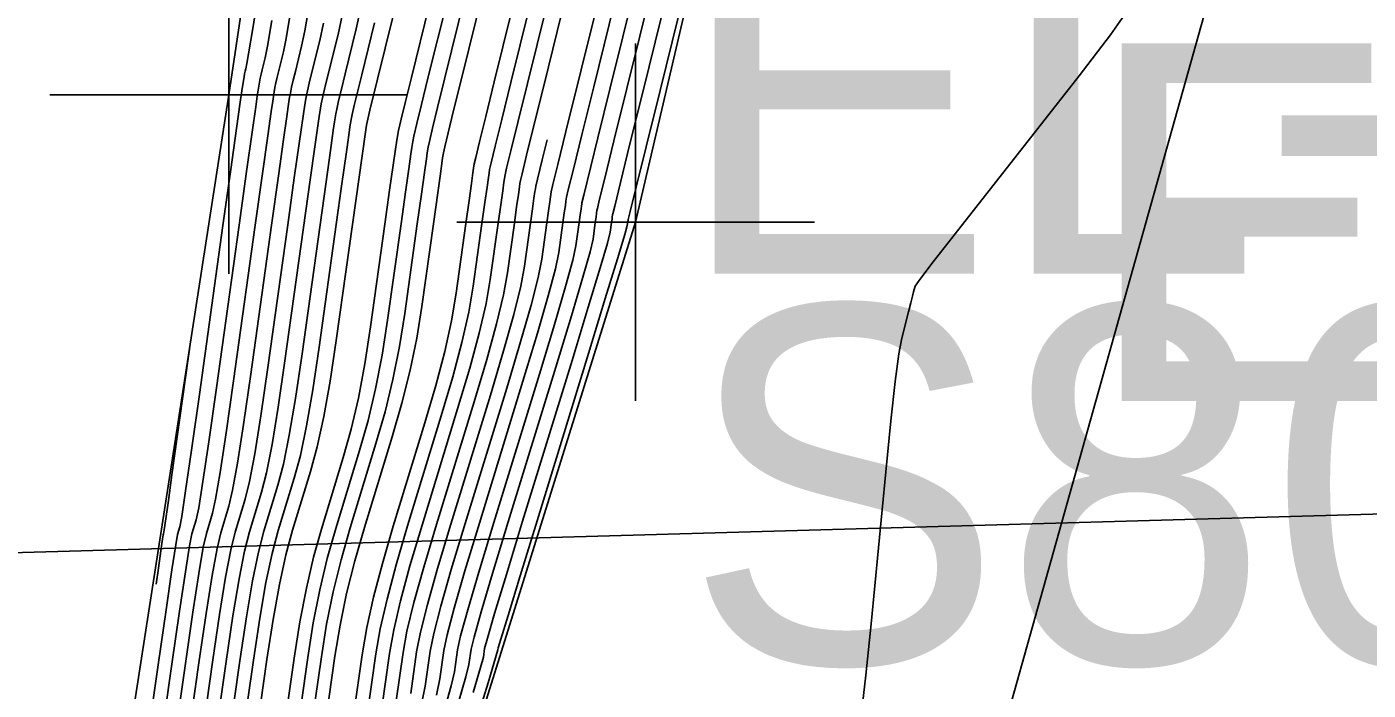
# Model space of a CAD drawing. Extents: x 1724534 to 1727318, y 657156 to 660047.
# Drawn here: x 1725533.81 to 1725548.81, y 659469.74 to 659477.16 of the extents above; entities that cross this region are included whole.
import ezdxf

# ---------------------------------------------------------------- set-up
doc = ezdxf.new("R2010")
doc.units = 0
for name, color, linetype in [('SURVEY - CONTOURS - Index with Text', 7, 'Continuous'), ('SURVEY - CONTOURS - Intermediate with optional Text', 7, 'Continuous'), ('SURVEY - DRAINAGE - Storm Sewer Text', 7, 'Continuous'), ('SURVEY - DTM - Breaklines', 7, 'Continuous'), ('SURVEY - DTM - Breaklines - Points - Elevations', 7, 'Continuous'), ('SURVEY - DTM - Breaklines - Points - Locators', 7, 'Continuous'), ('SURVEY - MISCELLANEOUS - Bottom of MH and CB - Points - Numbers', 7, 'Continuous'), ('SURVEY - NON-TRANSPORTATION - Features', 7, 'Continuous'), ('SURVEY - NON-TRANSPORTATION - Features - Points - Elevations', 7, 'Continuous'), ('SURVEY - NON-TRANSPORTATION - Features - Points - Locators', 7, 'Continuous'), ('SURVEY - UTILITIES - Fiber Optic Cable (Underground) with Text', 7, 'Continuous')]:
    doc.layers.add(name, color=color, linetype=linetype)

msp = doc.modelspace()

# ---------------------------------------------------------------- linework, layer by layer
at = {"layer": 'SURVEY - CONTOURS - Index with Text'}
for points in [[(1725541.163, 659478.31), (1725540.705, 659476.461), (1725540.555, 659475.854), (1725540.448, 659475.419), (1725540.384, 659475.157), (1725540.362, 659475.069), (1725540.361, 659475.062), (1725540.36, 659475.054), (1725540.357, 659475.037), (1725540.354, 659475.01), (1725540.348, 659474.974), (1725540.333, 659474.864), (1725540.302, 659474.743), (1725540.221, 659474.464), (1725540.089, 659474.026), (1725539.907, 659473.43), (1725539.354, 659471.63), (1725539.172, 659471.034), (1725539.04, 659470.599), (1725538.959, 659470.323), (1725538.929, 659470.207), (1725538.915, 659470.11), (1725538.884, 659469.993), (1725538.802, 659469.715)], [(1725535.662, 659468.488), (1725535.885, 659470.055), (1725535.963, 659470.586), (1725536.031, 659471.005), (1725536.089, 659471.312), (1725536.137, 659471.507), (1725536.251, 659471.878), (1725536.298, 659472.074), (1725536.356, 659472.385), (1725536.424, 659472.811), (1725536.503, 659473.351), (1725536.725, 659474.946), (1725536.799, 659475.473), (1725536.904, 659476.214), (1725536.919, 659476.312), (1725536.928, 659476.361), (1725536.967, 659476.531), (1725536.997, 659476.653), (1725537.085, 659477.01), (1725537.126, 659477.202)], [(1725539.628, 659475.899), (1725539.572, 659475.673), (1725539.52, 659475.458), (1725539.501, 659475.379), (1725539.497, 659475.35), (1725539.492, 659475.318), (1725539.481, 659475.243), (1725539.465, 659475.126), (1725539.443, 659474.967), (1725539.375, 659474.486), (1725539.333, 659474.26), (1725539.255, 659473.944), (1725539.141, 659473.538), (1725538.993, 659473.042), (1725538.55, 659471.599), (1725538.401, 659471.104), (1725538.288, 659470.7), (1725538.21, 659470.389), (1725538.168, 659470.169), (1725538.102, 659469.704)], [(1725535.253, 659470.928), (1725535.279, 659471.107), (1725535.318, 659471.382), (1725535.332, 659471.477), (1725535.337, 659471.49), (1725535.343, 659471.535), (1725535.361, 659471.659), (1725535.39, 659471.864), (1725535.43, 659472.149), (1725535.642, 659473.664)]]:
    msp.add_lwpolyline(points, dxfattribs=at)
at = {"layer": 'SURVEY - CONTOURS - Intermediate with optional Text'}
for points in [[(1725540.895, 659478.749), (1725540.335, 659476.48), (1725540.197, 659475.921), (1725540.038, 659475.278), (1725540.018, 659475.193), (1725540.015, 659475.177), (1725540.013, 659475.16), (1725540.007, 659475.12), (1725539.998, 659475.057), (1725539.986, 659474.971), (1725539.95, 659474.712), (1725539.914, 659474.55), (1725539.834, 659474.256), (1725539.71, 659473.831), (1725539.541, 659473.275), (1725539.032, 659471.617), (1725538.864, 659471.062), (1725538.739, 659470.639), (1725538.66, 659470.349), (1725538.624, 659470.191), (1725538.59, 659469.948), (1725538.554, 659469.789), (1725538.474, 659469.497)], [(1725540.959, 659478.245), (1725540.52, 659476.47), (1725540.376, 659475.887), (1725540.273, 659475.47), (1725540.211, 659475.218), (1725540.19, 659475.131), (1725540.188, 659475.119), (1725540.186, 659475.107), (1725540.182, 659475.078), (1725540.176, 659475.034), (1725540.167, 659474.972), (1725540.142, 659474.788), (1725540.108, 659474.646), (1725540.027, 659474.36), (1725539.899, 659473.929), (1725539.724, 659473.353), (1725539.193, 659471.623), (1725539.018, 659471.048), (1725538.89, 659470.619), (1725538.81, 659470.336), (1725538.777, 659470.199), (1725538.753, 659470.029), (1725538.719, 659469.891), (1725538.638, 659469.606)], [(1725541.367, 659478.375), (1725540.891, 659476.451), (1725540.735, 659475.82), (1725540.623, 659475.368), (1725540.556, 659475.097), (1725540.534, 659475.006), (1725540.533, 659475.002), (1725540.533, 659474.996), (1725540.531, 659474.987), (1725540.53, 659474.975), (1725540.525, 659474.939), (1725540.496, 659474.839), (1725540.414, 659474.568), (1725540.278, 659474.124), (1725540.09, 659473.508), (1725539.515, 659471.636), (1725539.326, 659471.02), (1725539.191, 659470.578), (1725539.109, 659470.31), (1725539.081, 659470.214), (1725539.078, 659470.191), (1725538.967, 659469.824), (1725538.83, 659469.378)], [(1725540.551, 659478.115), (1725540.149, 659476.49), (1725540.017, 659475.955), (1725539.923, 659475.571), (1725539.865, 659475.338), (1725539.845, 659475.255), (1725539.842, 659475.235), (1725539.839, 659475.212), (1725539.832, 659475.161), (1725539.82, 659475.08), (1725539.805, 659474.97), (1725539.758, 659474.637), (1725539.72, 659474.453), (1725539.641, 659474.152), (1725539.52, 659473.733), (1725539.358, 659473.197), (1725538.871, 659471.611), (1725538.709, 659471.076), (1725538.589, 659470.66), (1725538.51, 659470.362), (1725538.472, 659470.184), (1725538.427, 659469.867), (1725538.389, 659469.687)], [(1725540.347, 659478.05), (1725539.838, 659475.989), (1725539.747, 659475.622), (1725539.693, 659475.398), (1725539.673, 659475.317), (1725539.657, 659475.202), (1725539.643, 659475.103), (1725539.624, 659474.968), (1725539.567, 659474.561), (1725539.527, 659474.357), (1725539.448, 659474.048), (1725539.331, 659473.636), (1725539.176, 659473.12), (1725538.71, 659471.605), (1725538.555, 659471.09), (1725538.438, 659470.68), (1725538.36, 659470.375), (1725538.32, 659470.176), (1725538.265, 659469.786), (1725538.224, 659469.585)], [(1725539.532, 659477.79), (1725539.222, 659476.538), (1725539.12, 659476.125), (1725539.047, 659475.825), (1725539.001, 659475.639), (1725538.985, 659475.566), (1725538.978, 659475.523), (1725538.971, 659475.476), (1725538.956, 659475.367), (1725538.932, 659475.196), (1725538.899, 659474.963), (1725538.801, 659474.259), (1725538.751, 659473.97), (1725538.675, 659473.632), (1725538.573, 659473.245), (1725538.444, 659472.809), (1725538.067, 659471.581), (1725537.939, 659471.145), (1725537.837, 659470.761), (1725537.761, 659470.428), (1725537.711, 659470.146), (1725537.614, 659469.461)], [(1725539.735, 659477.855), (1725539.407, 659476.528), (1725539.299, 659476.091), (1725539.222, 659475.774), (1725539.174, 659475.579), (1725539.157, 659475.504), (1725539.151, 659475.465), (1725539.145, 659475.423), (1725539.131, 659475.325), (1725539.109, 659475.172), (1725539.08, 659474.964), (1725538.992, 659474.334), (1725538.945, 659474.067), (1725538.868, 659473.736), (1725538.762, 659473.343), (1725538.627, 659472.887), (1725538.228, 659471.587), (1725538.093, 659471.132), (1725537.987, 659470.741), (1725537.911, 659470.415), (1725537.863, 659470.153), (1725537.777, 659469.542)], [(1725539.939, 659477.92), (1725539.593, 659476.518), (1725539.479, 659476.057), (1725539.397, 659475.724), (1725539.347, 659475.518), (1725539.329, 659475.442), (1725539.324, 659475.408), (1725539.318, 659475.37), (1725539.306, 659475.284), (1725539.287, 659475.149), (1725539.262, 659474.965), (1725539.184, 659474.41), (1725539.139, 659474.163), (1725539.061, 659473.84), (1725538.952, 659473.441), (1725538.81, 659472.965), (1725538.389, 659471.593), (1725538.247, 659471.118), (1725538.138, 659470.721), (1725538.06, 659470.402), (1725538.016, 659470.161), (1725537.939, 659469.623)], [(1725539.328, 659477.725), (1725539.037, 659476.547), (1725538.941, 659476.159), (1725538.871, 659475.876), (1725538.829, 659475.699), (1725538.813, 659475.628), (1725538.805, 659475.58), (1725538.798, 659475.528), (1725538.781, 659475.408), (1725538.754, 659475.219), (1725538.718, 659474.961), (1725538.609, 659474.183), (1725538.557, 659473.874), (1725538.482, 659473.528), (1725538.383, 659473.148), (1725538.261, 659472.732), (1725537.906, 659471.575), (1725537.785, 659471.159), (1725537.686, 659470.782), (1725537.611, 659470.441), (1725537.559, 659470.138), (1725537.451, 659469.38)], [(1725535.011, 659468.164), (1725535.276, 659470.024), (1725535.364, 659470.639), (1725535.429, 659471.086), (1725535.472, 659471.368), (1725535.493, 659471.483), (1725535.519, 659471.567), (1725535.54, 659471.684), (1725535.583, 659471.97), (1725535.649, 659472.425), (1725535.737, 659473.049), (1725536.001, 659474.94), (1725536.088, 659475.566), (1725536.153, 659476.025), (1725536.194, 659476.318), (1725536.212, 659476.445), (1725536.23, 659476.561), (1725536.237, 659476.601), (1725536.243, 659476.637), (1725536.249, 659476.667), (1725536.255, 659476.691), (1725536.269, 659476.75), (1725536.288, 659476.859), (1725536.334, 659477.141), (1725536.406, 659477.597)], [(1725536.963, 659469.137), (1725537.102, 659470.115), (1725537.161, 659470.481), (1725537.235, 659470.843), (1725537.322, 659471.201), (1725537.424, 659471.556), (1725537.713, 659472.499), (1725537.815, 659472.855), (1725537.902, 659473.217), (1725537.975, 659473.584), (1725538.035, 659473.956), (1725538.175, 659474.957), (1725538.221, 659475.288), (1725538.255, 659475.531), (1725538.277, 659475.686), (1725538.287, 659475.753), (1725538.296, 659475.815), (1725538.31, 659475.879), (1725538.346, 659476.028), (1725538.402, 659476.26), (1725538.48, 659476.576), (1725538.716, 659477.53)], [(1725537.126, 659469.218), (1725537.254, 659470.123), (1725537.311, 659470.467), (1725537.385, 659470.822), (1725537.476, 659471.187), (1725537.584, 659471.562), (1725537.896, 659472.576), (1725538.004, 659472.953), (1725538.095, 659473.321), (1725538.169, 659473.68), (1725538.226, 659474.032), (1725538.356, 659474.958), (1725538.43, 659475.49), (1725538.45, 659475.634), (1725538.459, 659475.696), (1725538.468, 659475.752), (1725538.483, 659475.819), (1725538.521, 659475.977), (1725538.582, 659476.226), (1725538.666, 659476.566), (1725538.92, 659477.595)], [(1725535.499, 659468.407), (1725535.732, 659470.047), (1725535.813, 659470.599), (1725535.881, 659471.025), (1725535.935, 659471.326), (1725535.976, 659471.501), (1725536.068, 659471.8), (1725536.109, 659471.977), (1725536.163, 659472.281), (1725536.231, 659472.714), (1725536.311, 659473.276), (1725536.544, 659474.944), (1725536.621, 659475.496), (1725536.678, 659475.902), (1725536.715, 659476.16), (1725536.731, 659476.272), (1725536.747, 659476.374), (1725536.755, 659476.421), (1725536.769, 659476.485), (1725536.788, 659476.565), (1725536.811, 659476.663), (1725536.881, 659476.945), (1725536.916, 659477.116), (1725536.97, 659477.419)], [(1725535.987, 659468.65), (1725536.189, 659470.07), (1725536.263, 659470.56), (1725536.332, 659470.964), (1725536.397, 659471.284), (1725536.458, 659471.52), (1725536.616, 659472.033), (1725536.677, 659472.269), (1725536.743, 659472.593), (1725536.812, 659473.004), (1725536.886, 659473.503), (1725537.088, 659474.948), (1725537.155, 659475.427), (1725537.204, 659475.778), (1725537.235, 659476.002), (1725537.249, 659476.099), (1725537.263, 659476.188), (1725537.274, 659476.24), (1725537.295, 659476.332), (1725537.326, 659476.463), (1725537.368, 659476.634), (1725537.493, 659477.14), (1725537.544, 659477.374)], [(1725536.638, 659468.975), (1725536.798, 659470.1), (1725536.862, 659470.507), (1725536.934, 659470.883), (1725537.014, 659471.229), (1725537.102, 659471.544), (1725537.347, 659472.344), (1725537.436, 659472.66), (1725537.516, 659473.009), (1725537.588, 659473.391), (1725537.652, 659473.805), (1725537.812, 659474.954), (1725537.865, 659475.334), (1725537.905, 659475.614), (1725537.93, 659475.792), (1725537.941, 659475.869), (1725537.952, 659475.939), (1725537.965, 659476), (1725537.995, 659476.129), (1725538.044, 659476.328), (1725538.109, 659476.595), (1725538.308, 659477.4)], [(1725536.801, 659469.056), (1725536.95, 659470.108), (1725537.012, 659470.494), (1725537.084, 659470.863), (1725537.168, 659471.215), (1725537.263, 659471.55), (1725537.53, 659472.421), (1725537.625, 659472.757), (1725537.709, 659473.113), (1725537.782, 659473.487), (1725537.843, 659473.881), (1725537.993, 659474.956), (1725538.043, 659475.311), (1725538.08, 659475.572), (1725538.103, 659475.739), (1725538.114, 659475.811), (1725538.124, 659475.877), (1725538.138, 659475.94), (1725538.171, 659476.079), (1725538.223, 659476.294), (1725538.295, 659476.586), (1725538.512, 659477.465)], [(1725546.194, 659477.446), (1725545.931, 659477.071), (1725545.582, 659476.613), (1725544.193, 659474.847), (1725543.947, 659474.531), (1725543.797, 659474.335), (1725543.745, 659474.261), (1725543.735, 659474.224), (1725543.728, 659474.197), (1725543.715, 659474.147), (1725543.696, 659474.073), (1725543.671, 659473.974), (1725543.595, 659473.679), (1725543.563, 659473.502), (1725543.522, 659473.194), (1725543.473, 659472.754), (1725543.416, 659472.183), (1725543.252, 659470.483), (1725543.194, 659469.908), (1725543.142, 659469.456)], [(1725535.174, 659468.245), (1725535.428, 659470.032), (1725535.513, 659470.625), (1725535.58, 659471.066), (1725535.627, 659471.354), (1725535.654, 659471.489), (1725535.702, 659471.645), (1725535.73, 659471.781), (1725535.777, 659472.074), (1725535.843, 659472.521), (1725535.928, 659473.125), (1725536.182, 659474.941), (1725536.266, 659475.543), (1725536.328, 659475.984), (1725536.368, 659476.266), (1725536.385, 659476.387), (1725536.403, 659476.499), (1725536.41, 659476.541), (1725536.419, 659476.586), (1725536.429, 659476.633), (1725536.44, 659476.682), (1725536.473, 659476.815), (1725536.498, 659476.945), (1725536.546, 659477.234)], [(1725535.337, 659468.326), (1725535.58, 659470.039), (1725535.663, 659470.612), (1725535.73, 659471.046), (1725535.781, 659471.34), (1725535.815, 659471.495), (1725535.885, 659471.723), (1725535.919, 659471.879), (1725535.97, 659472.177), (1725536.037, 659472.618), (1725536.12, 659473.2), (1725536.363, 659474.943), (1725536.444, 659475.52), (1725536.503, 659475.943), (1725536.541, 659476.213), (1725536.558, 659476.33), (1725536.575, 659476.436), (1725536.583, 659476.481), (1725536.594, 659476.535), (1725536.608, 659476.599), (1725536.626, 659476.672), (1725536.677, 659476.88), (1725536.707, 659477.031), (1725536.758, 659477.327)], [(1725535.825, 659468.569), (1725536.037, 659470.062), (1725536.113, 659470.573), (1725536.181, 659470.985), (1725536.243, 659471.298), (1725536.298, 659471.513), (1725536.433, 659471.956), (1725536.488, 659472.172), (1725536.55, 659472.489), (1725536.618, 659472.908), (1725536.694, 659473.427), (1725536.977, 659475.45), (1725537.029, 659475.819), (1725537.062, 659476.055), (1725537.077, 659476.157), (1725537.091, 659476.25), (1725537.101, 659476.301), (1725537.119, 659476.383), (1725537.146, 659476.497), (1725537.289, 659477.075), (1725537.335, 659477.288)], [(1725536.15, 659468.731), (1725536.341, 659470.077), (1725536.412, 659470.546), (1725536.482, 659470.944), (1725536.551, 659471.271), (1725536.619, 659471.526), (1725536.799, 659472.111), (1725536.867, 659472.367), (1725536.936, 659472.697), (1725537.006, 659473.101), (1725537.077, 659473.578), (1725537.269, 659474.95), (1725537.332, 659475.404), (1725537.379, 659475.737), (1725537.409, 659475.95), (1725537.422, 659476.042), (1725537.435, 659476.126), (1725537.446, 659476.18), (1725537.47, 659476.282), (1725537.505, 659476.43), (1725537.553, 659476.624), (1725537.697, 659477.205)], [(1725536.313, 659468.812), (1725536.493, 659470.085), (1725536.562, 659470.533), (1725536.633, 659470.924), (1725536.706, 659471.257), (1725536.78, 659471.532), (1725536.982, 659472.188), (1725537.056, 659472.465), (1725537.129, 659472.801), (1725537.2, 659473.197), (1725537.269, 659473.654), (1725537.595, 659475.984), (1725537.608, 659476.063), (1725537.645, 659476.231), (1725537.9, 659477.27)]]:
    msp.add_lwpolyline(points, dxfattribs=at)
at = {"layer": 'SURVEY - DRAINAGE - Storm Sewer Text'}
msp.add_lwpolyline([(1725564.368, 659472.151), (1725512.078, 659470.665), (1725505.198, 659416.397)], dxfattribs=at)
at = {"layer": 'SURVEY - DTM - Breaklines'}
msp.add_lwpolyline([(1725548.52, 659521.481), (1725540.965, 659497.216), (1725536.847, 659481.64), (1725536.065, 659476.4), (1725532.186, 659451.331), (1725527.526, 659426.779), (1725520.287, 659402.807), (1725512.005, 659379.174), (1725506.044, 659356.068), (1725503.268, 659330.772), (1725496.158, 659306.737), (1725491.301, 659280.213), (1725484.669, 659256.065), (1725478.26, 659232.056), (1725472.366, 659207.66), (1725466.542, 659183.359), (1725459.12, 659159.228), (1725454.379, 659134.473), (1725448.668, 659109.979), (1725442.764, 659085.69), (1725436.263, 659061.294), (1725431.444, 659036.269), (1725428.274, 659013.717), (1725429.417, 659007.151)], dxfattribs=at)
at = {"layer": 'SURVEY - DTM - Breaklines - Points - Locators'}
for p, q in [((1725536.065, 659478.4), (1725536.065, 659474.4)), ((1725538.065, 659476.4), (1725534.065, 659476.4))]:
    msp.add_line(p, q, dxfattribs=at)
at = {"layer": 'SURVEY - NON-TRANSPORTATION - Features'}
msp.add_lwpolyline([(1725478.626, 659231.962), (1725484.871, 659256.014), (1725491.647, 659280.125), (1725496.324, 659306.695), (1725504.184, 659330.541), (1725509.657, 659355.134), (1725515.881, 659378.125), (1725522.114, 659402.336), (1725528.356, 659426.565), (1725533.162, 659451.14), (1725540.618, 659474.976), (1725541.895, 659480.465), (1725545.325, 659497.45), (1725552.4, 659520.505), (1725557.595, 659544.875), (1725563.899, 659569.033), (1725569.664, 659593.303), (1725577.056, 659617.422)], dxfattribs=at)
at = {"layer": 'SURVEY - NON-TRANSPORTATION - Features - Points - Locators'}
for p, q in [((1725540.618, 659476.976), (1725540.618, 659472.976)), ((1725542.618, 659474.976), (1725538.618, 659474.976))]:
    msp.add_line(p, q, dxfattribs=at)
at = {"layer": 'SURVEY - UTILITIES - Fiber Optic Cable (Underground) with Text'}
msp.add_lwpolyline([(1725620.739, 659775.717), (1725611.515, 659729.876), (1725595.678, 659670.817), (1725588.852, 659637.987), (1725579.945, 659608.985), (1725572.052, 659574.699), (1725561.954, 659530.586), (1725538.949, 659448.715), (1725526.808, 659392.271), (1725505.744, 659313.434), (1725493.556, 659248.407)], dxfattribs=at)

# ---------------------------------------------------------------- texts
at = {"layer": 'SURVEY - DTM - Breaklines - Points - Elevations'}
msp.add_text('EL-569.77', height=4, dxfattribs=at).set_placement((1725541.065, 659474.4))
at = {"layer": 'SURVEY - MISCELLANEOUS - Bottom of MH and CB - Points - Numbers'}
msp.add_text('S8001', height=4, dxfattribs=at).set_placement((1725541.162, 659470.042))
at = {"layer": 'SURVEY - NON-TRANSPORTATION - Features - Points - Elevations'}
msp.add_text('EL-543.51', height=4, dxfattribs=at).set_placement((1725545.618, 659472.976))

doc.saveas('drawing.dxf')
